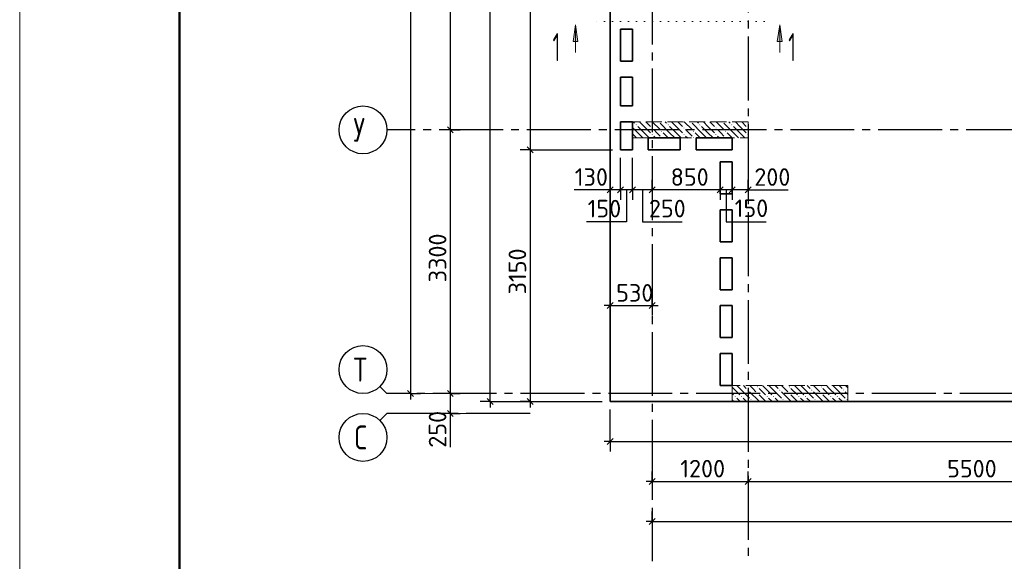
# Model space of a CAD drawing. Header units: millimetres. Extents: x 40580 to 1930067, y -240640 to 81020.
# Tile 288 of 656: x 892198 to 904531, y -224710 to -217930. Entities that reach past the tile are written whole.
import ezdxf

# ---------------------------------------------------------------- set-up
doc = ezdxf.new("R2010")
doc.units = ezdxf.units.MM
for name, pattern in [('______2', [270, 200, -70]), ('______5', [1100, 800, -100, 100, -100]), ('______9', [100, 0, -100]), ('CENTER', [2, 1.25, -0.25, 0.25, -0.25])]:
    doc.linetypes.add(name, pattern=pattern)
for name, color, linetype, lineweight in [('Standard', 7, 'Continuous', 25), ('ЖБ Перекрытие верхний уровень', 7, 'Continuous', 35), ('ОСИ', 7, 'CENTER', 15), ('Узлы символ', 7, 'Continuous', 25)]:
    doc.layers.add(name, color=color, linetype=linetype, lineweight=lineweight)
doc.layers.add('ЖБ Пилон', color=7, linetype='______2', lineweight=13, true_color=0xa0a0a0)
doc.layers.add('Размерная выноска', color=7, linetype='Continuous')
doc.styles.add('ISOCPEUR', font='isocpeur.ttf')

msp = doc.modelspace()

# ---------------------------------------------------------------- hatches: boundary and pattern name
at = {"layer": 'ЖБ Пилон', "linetype": 'Continuous', "lineweight": -3, "transparency": 33554687}
for points in [[(899912.5, -219246.7), (899919, -219240.2), (899925.5, -219246.7), (899919, -219253.2)], [(900202.3, -219209.8), (900199, -219213.2), (900195.6, -219209.8)], [(900312.5, -219246.7), (900319, -219240.2), (900325.5, -219246.7), (900319, -219253.2)], [(900602.3, -219209.8), (900599, -219213.2), (900595.6, -219209.8)], [(900712.5, -219246.7), (900719, -219240.2), (900725.5, -219246.7), (900719, -219253.2)], [(901002.3, -219209.8), (900999, -219213.2), (900995.6, -219209.8)], [(901112.5, -219246.7), (901119, -219240.2), (901125.5, -219246.7), (901119, -219253.2)], [(900112.5, -219286.7), (900119, -219280.2), (900125.5, -219286.7), (900119, -219293.2)], [(900112.5, -219366.7), (900119, -219360.2), (900125.5, -219366.7), (900119, -219373.2)], [(900232.5, -219326.7), (900239, -219320.2), (900245.5, -219326.7), (900239, -219333.2)], [(900512.5, -219286.7), (900519, -219280.2), (900525.5, -219286.7), (900519, -219293.2)], [(900512.5, -219366.7), (900519, -219360.2), (900525.5, -219366.7), (900519, -219373.2)], [(900632.5, -219326.7), (900639, -219320.2), (900645.5, -219326.7), (900639, -219333.2)], [(900912.5, -219286.7), (900919, -219280.2), (900925.5, -219286.7), (900919, -219293.2)], [(900912.5, -219366.7), (900919, -219360.2), (900925.5, -219366.7), (900919, -219373.2)], [(901032.5, -219326.7), (901039, -219320.2), (901045.5, -219326.7), (901039, -219333.2)], [(901312.5, -219286.7), (901319, -219280.2), (901322, -219283.2), (901322, -219290.1), (901319, -219293.2)], [(901312.5, -219366.7), (901319, -219360.2), (901322, -219363.2), (901322, -219370.1), (901319, -219373.2)], [(900232.5, -219406.7), (900239, -219400.2), (900245.5, -219406.7), (900242.3, -219409.8), (900235.6, -219409.8)], [(900632.5, -219406.7), (900639, -219400.2), (900645.5, -219406.7), (900642.3, -219409.8), (900635.6, -219409.8)], [(901032.5, -219406.7), (901039, -219400.2), (901045.5, -219406.7), (901042.3, -219409.8), (901035.6, -219409.8)], [(901312.5, -222566.7), (901319, -222560.2), (901325.5, -222566.7), (901319, -222573.2)], [(901432.5, -222526.7), (901439, -222520.2), (901445.5, -222526.7), (901439, -222533.2)], [(901432.5, -222606.7), (901439, -222600.2), (901445.5, -222606.7), (901439, -222613.2)], [(901712.5, -222566.7), (901719, -222560.2), (901725.5, -222566.7), (901719, -222573.2)], [(901832.5, -222526.7), (901839, -222520.2), (901845.5, -222526.7), (901839, -222533.2)], [(901832.5, -222606.7), (901839, -222600.2), (901845.5, -222606.7), (901839, -222613.2)], [(902112.5, -222566.7), (902119, -222560.2), (902125.5, -222566.7), (902119, -222573.2)], [(902232.5, -222526.7), (902239, -222520.2), (902245.5, -222526.7), (902239, -222533.2)], [(902232.5, -222606.7), (902239, -222600.2), (902245.5, -222606.7), (902239, -222613.2)], [(902512.5, -222566.7), (902519, -222560.2), (902525.5, -222566.7), (902519, -222573.2)], [(901152.5, -222646.7), (901159, -222640.2), (901165.5, -222646.7), (901159, -222653.2)], [(901232.5, -222646.7), (901239, -222640.2), (901245.5, -222646.7), (901239, -222653.2)], [(901352.5, -222686.7), (901359, -222680.2), (901365.5, -222686.7), (901359, -222693.2)], [(901552.5, -222646.7), (901559, -222640.2), (901565.5, -222646.7), (901559, -222653.2)], [(901632.5, -222646.7), (901639, -222640.2), (901645.5, -222646.7), (901639, -222653.2)], [(901752.5, -222686.7), (901759, -222680.2), (901765.5, -222686.7), (901759, -222693.2)], [(901952.5, -222646.7), (901959, -222640.2), (901965.5, -222646.7), (901959, -222653.2)], [(902032.5, -222646.7), (902039, -222640.2), (902045.5, -222646.7), (902039, -222653.2)], [(902152.5, -222686.7), (902159, -222680.2), (902165.5, -222686.7), (902159, -222693.2)], [(902352.5, -222646.7), (902359, -222640.2), (902365.5, -222646.7), (902359, -222653.2)], [(902432.5, -222646.7), (902439, -222640.2), (902445.5, -222646.7), (902439, -222653.2)], [(902552.5, -222686.7), (902559, -222680.2), (902565.5, -222686.7), (902559, -222693.2)]]:
    msp.add_hatch(color=7, dxfattribs=at).paths.add_polyline_path(points, flags=16)
at = {"layer": 'Узлы символ', "linetype": 'Continuous', "lineweight": 13, "transparency": 33554687}
for points in [[(899130.9, -218203.4), (899160.9, -217993.4), (899190.9, -218203.4)], [(901687.7, -218203.4), (901717.7, -217993.4), (901747.7, -218203.4)]]:
    msp.add_hatch(color=7, dxfattribs=at).paths.add_polyline_path(points, flags=16)

# ---------------------------------------------------------------- linework, layer by layer
at = {"layer": 'Standard', "color": 7, "linetype": 'Continuous', "lineweight": -3, "transparency": 33554687}
for p, q in [((898592, -215289.8), (898592, -219559.8)), ((897592, -216009.8), (897592, -219309.8)), ((897592, -219309.8), (897592, -222609.8)), ((898592, -219559.8), (898592, -222709.8)), ((899592, -220059.8), (899517, -220059.8)), ((899722, -220059.8), (899592, -220059.8)), ((899872, -220059.8), (899722, -220059.8)), ((900122, -220059.8), (899872, -220059.8)), ((900972, -220059.8), (900122, -220059.8)), ((901322, -220059.8), (901397, -220059.8)), ((899592, -221509.8), (899517, -221509.8)), ((899592, -221509.8), (900122, -221509.8)), ((900122, -221509.8), (900197, -221509.8)), ((897092, -222609.8), (897092, -222684.8)), ((897592, -222609.8), (897592, -222859.8)), ((898092, -222709.8), (898092, -222784.8)), ((898592, -222709.8), (898592, -222784.8)), ((897592, -222859.8), (897592, -222934.8)), ((899592, -223209.8), (899517, -223209.8)), ((899592, -223209.8), (914552, -223209.8)), ((900122, -223709.8), (900047, -223709.8)), ((900122, -223709.8), (901322, -223709.8)), ((901322, -223709.8), (906822, -223709.8)), ((900122, -224209.8), (900047, -224209.8)), ((900122, -224209.8), (918572, -224209.8))]:
    msp.add_line(p, q, dxfattribs=at)
at = {"layer": 'Standard', "color": 7, "linetype": 'Continuous', "lineweight": 25, "transparency": 33554687}
for p, q in [((897554.5, -219272.3), (897629.5, -219347.3)), ((898554.5, -219522.3), (898629.5, -219597.3)), ((899629.5, -220022.3), (899554.5, -220097.3)), ((899759.5, -220022.3), (899684.5, -220097.3)), ((899909.5, -220022.3), (899834.5, -220097.3)), ((900159.5, -220022.3), (900084.5, -220097.3)), ((901009.5, -220022.3), (900934.5, -220097.3)), ((901159.5, -220022.3), (901084.5, -220097.3)), ((901359.5, -220022.3), (901284.5, -220097.3)), ((899554.5, -221547.3), (899629.5, -221472.3)), ((900084.5, -221547.3), (900159.5, -221472.3)), ((897054.5, -222572.3), (897129.5, -222647.3)), ((897554.5, -222572.3), (897629.5, -222647.3)), ((898129.5, -222747.3), (898054.5, -222672.3)), ((898554.5, -222672.3), (898629.5, -222747.3)), ((897554.5, -222822.3), (897629.5, -222897.3)), ((899554.5, -223247.3), (899629.5, -223172.3)), ((900084.5, -223747.3), (900159.5, -223672.3)), ((901284.5, -223747.3), (901359.5, -223672.3)), ((900084.5, -224247.3), (900159.5, -224172.3))]:
    msp.add_line(p, q, dxfattribs=at)
at = {"layer": 'Standard', "color": 251, "linetype": 'Continuous', "lineweight": -3, "true_color": 0x656565, "transparency": 33554687}
for p, q in [((897592, -219309.8), (897467, -219309.8)), ((897592, -219309.8), (897717, -219309.8)), ((897592, -219309.8), (897592, -219309.8)), ((898592, -219559.8), (898467, -219559.8)), ((898592, -219559.8), (898717, -219559.8)), ((898592, -219559.8), (899622, -219559.8)), ((899592, -220059.8), (899592, -219934.8)), ((899722, -220059.8), (899722, -219934.8)), ((899872, -220059.8), (899872, -219934.8)), ((900122, -220059.8), (900122, -219934.8)), ((900972, -220059.8), (900972, -219934.8)), ((901122, -220059.8), (901122, -219934.8)), ((901322, -220059.8), (901322, -219934.8)), ((899592, -220059.8), (899592, -220184.8)), ((899592, -220059.8), (899592, -220059.8)), ((899722, -220059.8), (899722, -220184.8)), ((899872, -220059.8), (899872, -220184.8)), ((900122, -220059.8), (900122, -220184.8)), ((900122, -220059.8), (900122, -220059.8)), ((900972, -220059.8), (900972, -220184.8)), ((900972, -220059.8), (900972, -220059.8)), ((901122, -220059.8), (901122, -220184.8)), ((901122, -220059.8), (901122, -220059.8)), ((901322, -220059.8), (901322, -220184.8)), ((901322, -220059.8), (901322, -220059.8)), ((899592, -221509.8), (899592, -221384.8)), ((900122, -221509.8), (900122, -221384.8)), ((899592, -221509.8), (899592, -221634.8)), ((899592, -221509.8), (899592, -221509.8)), ((900122, -221509.8), (900122, -221634.8)), ((900122, -221509.8), (900122, -221509.8)), ((897092, -222609.8), (896967, -222609.8)), ((897092, -222609.8), (897217, -222609.8)), ((897092, -222609.8), (897092, -222609.8)), ((897592, -222609.8), (897467, -222609.8)), ((897592, -222609.8), (897717, -222609.8)), ((897592, -222609.8), (897592, -222609.8)), ((898092, -222709.8), (897967, -222709.8)), ((898092, -222709.8), (898217, -222709.8)), ((898092, -222709.8), (899492, -222709.8)), ((898592, -222709.8), (898467, -222709.8)), ((898592, -222709.8), (898717, -222709.8)), ((898592, -222709.8), (899492, -222709.8)), ((899592, -223209.8), (899592, -222809.8)), ((897592, -222859.8), (897467, -222859.8)), ((897592, -222859.8), (897717, -222859.8)), ((897592, -222859.8), (897592, -222859.8)), ((899592, -223209.8), (899592, -223084.8)), ((899592, -223209.8), (899592, -223334.8)), ((900122, -223709.8), (900122, -223584.8)), ((901322, -223709.8), (901322, -223584.8)), ((900122, -223709.8), (900122, -223834.8)), ((900122, -223709.8), (900122, -223709.8)), ((901322, -223709.8), (901322, -223834.8)), ((901322, -223709.8), (901322, -223709.8)), ((900122, -224209.8), (900122, -224084.8)), ((900122, -224209.8), (900122, -224334.8)), ((900122, -224209.8), (900122, -224209.8))]:
    msp.add_line(p, q, dxfattribs=at)
at = {"layer": 'Standard', "color": 7, "linetype": 'Continuous', "lineweight": 13, "transparency": 33554687}
for p, q in [((896798, -222609.8), (896710.2, -222522)), ((896798, -222609.8), (898000, -222609.8)), ((896798, -222859.8), (896710.2, -222947.7)), ((896798, -222859.8), (898000, -222859.8))]:
    msp.add_line(p, q, dxfattribs=at)
msp.add_lwpolyline([(892198, -240639.8), (921898, -240639.8), (921898, -198639.8), (892198, -198639.8), (892198, -240639.8)], close=True, dxfattribs=at)
at = {"layer": 'Standard', "color": 7, "linetype": 'Continuous', "lineweight": 50, "transparency": 33554687}
msp.add_lwpolyline([(894198, -199139.8), (921398, -199139.8), (921398, -240139.8), (894198, -240139.8), (894198, -199139.8)], close=True, dxfattribs=at)
at = {"layer": 'Standard', "color": 7, "linetype": 'Continuous', "lineweight": -3, "transparency": 33554687}
for points in [[(898092, -222709.8), (898092, -212325.1), (898092, -212325.1), (898092, -201139.8)], [(897092, -201569.8), (897092, -212498.6), (897092, -212498.6), (897092, -222609.8)], [(901122, -220059.8), (901083.5, -220059.8), (901083.5, -220059.8), (900972, -220059.8)], [(901322, -220059.8), (901264.9, -220059.8), (901264.9, -220059.8), (901159.1, -220059.8), (901159.1, -220059.8), (901122, -220059.8)]]:
    msp.add_lwpolyline(points, dxfattribs=at)
at = {"layer": 'Standard', "color": 251, "linetype": 'Continuous', "lineweight": -3, "true_color": 0x656565, "transparency": 33554687}
for points in [[(899722, -220059.8), (899722, -220042.8), (899722, -220042.8), (899722, -219659.8)], [(899872, -220059.8), (899872, -220042.8), (899872, -220042.8), (899872, -219659.8)]]:
    msp.add_lwpolyline(points, dxfattribs=at)
at = {"layer": 'ЖБ Перекрытие верхний уровень', "transparency": 33554687}
for p, q in [((899592, -201139.8), (899592, -222709.8)), ((899722, -218449.8), (899722, -218049.8)), ((899722, -218049.8), (899872, -218049.8)), ((899872, -218049.8), (899872, -218449.8)), ((899872, -218449.8), (899722, -218449.8)), ((899722, -219009.8), (899722, -218649.8)), ((899722, -218649.8), (899872, -218649.8)), ((899872, -218649.8), (899872, -219009.8)), ((899872, -219009.8), (899722, -219009.8)), ((899722, -219559.8), (899722, -219209.8)), ((899722, -219209.8), (899872, -219209.8)), ((899872, -219209.8), (899872, -219559.8)), ((900072, -219559.8), (900072, -219409.8)), ((900072, -219409.8), (900472, -219409.8)), ((900472, -219409.8), (900472, -219559.8)), ((900672, -219409.8), (901122, -219409.8)), ((900672, -219559.8), (900672, -219409.8)), ((901122, -219409.8), (901122, -219559.8)), ((899872, -219559.8), (899722, -219559.8)), ((900472, -219559.8), (900072, -219559.8)), ((901122, -219559.8), (900672, -219559.8)), ((900972, -220109.8), (900972, -219709.8)), ((900972, -219709.8), (901122, -219709.8)), ((901122, -219709.8), (901122, -220109.8)), ((901122, -220109.8), (900972, -220109.8)), ((900972, -220709.8), (900972, -220309.8)), ((900972, -220309.8), (901122, -220309.8)), ((901122, -220309.8), (901122, -220709.8)), ((901122, -220709.8), (900972, -220709.8)), ((900972, -221309.8), (900972, -220909.8)), ((900972, -220909.8), (901122, -220909.8)), ((901122, -220909.8), (901122, -221309.8)), ((901122, -221309.8), (900972, -221309.8)), ((900972, -221909.8), (900972, -221509.8)), ((900972, -221509.8), (901122, -221509.8)), ((901122, -221509.8), (901122, -221909.8)), ((901122, -221909.8), (900972, -221909.8)), ((900972, -222509.8), (900972, -222109.8)), ((900972, -222109.8), (901122, -222109.8)), ((901122, -222109.8), (901122, -222509.8)), ((901122, -222509.8), (900972, -222509.8)), ((899592, -222709.8), (914222, -222709.8))]:
    msp.add_line(p, q, dxfattribs=at)
at = {"layer": 'ЖБ Пилон', "color": 253, "linetype": '______2', "lineweight": 13, "true_color": 0xa0a0a0, "transparency": 33554687}
for p, q in [((901322, -219209.8), (899872, -219209.8)), ((899872, -219209.8), (899872, -219409.8)), ((901322, -219409.8), (901322, -219209.8)), ((899872, -219409.8), (901322, -219409.8)), ((902572, -222509.8), (901122, -222509.8)), ((901122, -222509.8), (901122, -222709.8)), ((902572, -222709.8), (902572, -222509.8)), ((901122, -222709.8), (902572, -222709.8))]:
    msp.add_line(p, q, dxfattribs=at)
at = {"layer": 'ЖБ Пилон', "color": 9, "linetype": 'Continuous', "lineweight": -3, "true_color": 0xc7c7c7, "transparency": 33554687}
for p, q in [((899882.1, -219209.8), (899899, -219226.7)), ((899939, -219266.7), (900019, -219346.7)), ((900019, -219266.7), (899962.1, -219209.8)), ((900019, -219266.7), (900099, -219346.7)), ((900042.1, -219209.8), (900099, -219266.7)), ((900122.1, -219209.8), (900219, -219306.7)), ((900339, -219346.7), (900219, -219226.7)), ((900282.1, -219209.8), (900299, -219226.7)), ((900339, -219266.7), (900419, -219346.7)), ((900419, -219266.7), (900362.1, -219209.8)), ((900419, -219266.7), (900499, -219346.7)), ((900442.1, -219209.8), (900499, -219266.7)), ((900522.1, -219209.8), (900619, -219306.7)), ((900739, -219346.7), (900619, -219226.7)), ((900682.1, -219209.8), (900699, -219226.7)), ((900739, -219266.7), (900819, -219346.7)), ((900819, -219266.7), (900762.1, -219209.8)), ((900819, -219266.7), (900899, -219346.7)), ((900842.1, -219209.8), (900899, -219266.7)), ((900922.1, -219209.8), (901019, -219306.7)), ((901139, -219346.7), (901019, -219226.7)), ((901082.1, -219209.8), (901099, -219226.7)), ((901139, -219266.7), (901219, -219346.7)), ((901219, -219266.7), (901162.1, -219209.8)), ((901219, -219266.7), (901299, -219346.7)), ((901242.1, -219209.8), (901299, -219266.7)), ((899939, -219346.7), (899872, -219279.7)), ((899872, -219359.7), (899922.1, -219409.8)), ((899939, -219346.7), (900002.1, -219409.8)), ((900019, -219346.7), (900082.1, -219409.8)), ((900179, -219346.7), (900139, -219306.7)), ((900139, -219386.7), (900162.1, -219409.8)), ((900219, -219386.7), (900179, -219346.7)), ((900259, -219346.7), (900322.1, -219409.8)), ((900339, -219346.7), (900402.1, -219409.8)), ((900419, -219346.7), (900482.1, -219409.8)), ((900579, -219346.7), (900539, -219306.7)), ((900539, -219386.7), (900562.1, -219409.8)), ((900619, -219386.7), (900579, -219346.7)), ((900659, -219346.7), (900722.1, -219409.8)), ((900739, -219346.7), (900802.1, -219409.8)), ((900819, -219346.7), (900882.1, -219409.8)), ((900979, -219346.7), (900939, -219306.7)), ((900939, -219386.7), (900962.1, -219409.8)), ((901019, -219386.7), (900979, -219346.7)), ((901059, -219346.7), (901122.1, -219409.8)), ((901139, -219346.7), (901202.1, -219409.8)), ((901219, -219346.7), (901282.1, -219409.8)), ((901139, -222546.7), (901122, -222529.7)), ((901139, -222546.7), (901219, -222626.7)), ((901182.1, -222509.8), (901219, -222546.7)), ((901219, -222546.7), (901339, -222666.7)), ((901262.1, -222509.8), (901299, -222546.7)), ((901339, -222586.7), (901459, -222706.7)), ((901379, -222546.7), (901342.1, -222509.8)), ((901419, -222586.7), (901379, -222546.7)), ((901459, -222546.7), (901539, -222626.7)), ((901539, -222546.7), (901502.1, -222509.8)), ((901539, -222546.7), (901619, -222626.7)), ((901582.1, -222509.8), (901619, -222546.7)), ((901619, -222546.7), (901739, -222666.7)), ((901662.1, -222509.8), (901699, -222546.7)), ((901739, -222586.7), (901859, -222706.7)), ((901779, -222546.7), (901742.1, -222509.8)), ((901819, -222586.7), (901779, -222546.7)), ((901859, -222546.7), (901939, -222626.7)), ((901939, -222546.7), (901902.1, -222509.8)), ((901939, -222546.7), (902019, -222626.7)), ((901982.1, -222509.8), (902019, -222546.7)), ((902019, -222546.7), (902139, -222666.7)), ((902062.1, -222509.8), (902099, -222546.7)), ((902139, -222586.7), (902259, -222706.7)), ((902179, -222546.7), (902142.1, -222509.8)), ((902219, -222586.7), (902179, -222546.7)), ((902259, -222546.7), (902339, -222626.7)), ((902339, -222546.7), (902302.1, -222509.8)), ((902339, -222546.7), (902419, -222626.7)), ((902382.1, -222509.8), (902419, -222546.7)), ((902419, -222546.7), (902539, -222666.7)), ((902462.1, -222509.8), (902499, -222546.7)), ((902539, -222586.7), (902572, -222619.7)), ((902572, -222539.7), (902542.1, -222509.8)), ((901122, -222609.7), (901139, -222626.7)), ((901122, -222689.7), (901142.1, -222709.8)), ((901219, -222706.7), (901179, -222666.7)), ((901222.1, -222709.8), (901219, -222706.7)), ((901259, -222666.7), (901302.1, -222709.8)), ((901379, -222706.7), (901382.1, -222709.8)), ((901459, -222626.7), (901542.1, -222709.8)), ((901619, -222706.7), (901579, -222666.7)), ((901622.1, -222709.8), (901619, -222706.7)), ((901659, -222666.7), (901702.1, -222709.8)), ((901779, -222706.7), (901782.1, -222709.8)), ((901859, -222626.7), (901942.1, -222709.8)), ((902019, -222706.7), (901979, -222666.7)), ((902022.1, -222709.8), (902019, -222706.7)), ((902059, -222666.7), (902102.1, -222709.8)), ((902179, -222706.7), (902182.1, -222709.8)), ((902259, -222626.7), (902342.1, -222709.8)), ((902419, -222706.7), (902379, -222666.7)), ((902422.1, -222709.8), (902419, -222706.7)), ((902459, -222666.7), (902502.1, -222709.8))]:
    msp.add_line(p, q, dxfattribs=at)
at = {"layer": 'ОСИ', "color": 8, "linetype": '______5', "lineweight": -3, "transparency": 33554687}
for p, q in [((901322, -200539.8), (901322, -224709.8)), ((900122, -200939.8), (900122, -224709.8)), ((914752, -219309.8), (896798, -219309.8)), ((915772, -222609.8), (896798, -222609.8)), ((898592, -222859.8), (896798, -222859.8))]:
    msp.add_line(p, q, dxfattribs=at)
at = {"layer": 'ОСИ', "color": 7, "linetype": 'Continuous', "lineweight": -3, "transparency": 33554687}
for centre in [(896498, -219309.8), (896498, -222309.8), (896498, -223159.8)]:
    msp.add_circle(centre, 300, dxfattribs=at)
at = {"layer": 'Размерная выноска', "color": 7, "linetype": 'Continuous', "lineweight": 25, "transparency": 33554687}
for p, q in [((899592, -220059.8), (899142, -220059.8)), ((901322, -220059.8), (901822, -220059.8)), ((897592, -222859.8), (897592, -223279.8))]:
    msp.add_line(p, q, dxfattribs=at)
for points in [[(899797, -220059.8), (899797, -220459.8), (899297, -220459.8)], [(899997, -220059.8), (899997, -220459.8), (900497, -220459.8)], [(901047, -220059.8), (901047, -220459.8), (901547, -220459.8)]]:
    msp.add_lwpolyline(points, dxfattribs=at)
at = {"layer": 'Узлы символ', "color": 7, "linetype": 'Continuous', "lineweight": 13, "transparency": 33554687}
for p, q in [((899130.9, -218203.4), (899160.9, -217993.4)), ((899160.9, -217993.4), (899160.9, -218340.9)), ((899160.9, -217993.4), (899160.9, -217993.4)), ((899160.9, -217993.4), (899160.9, -217993.4)), ((899160.9, -217993.4), (899160.9, -217993.4)), ((899160.9, -217993.4), (899190.9, -218203.4)), ((901687.7, -218203.4), (901717.7, -217993.4)), ((901717.7, -217993.4), (901717.7, -218340.9)), ((901717.7, -217993.4), (901717.7, -217993.4)), ((901717.7, -217993.4), (901717.7, -217993.4)), ((901717.7, -217993.4), (901717.7, -217993.4)), ((901717.7, -217993.4), (901747.7, -218203.4)), ((899190.9, -218203.4), (899130.9, -218203.4)), ((899160.9, -218203.4), (899160.9, -218218.4)), ((901747.7, -218203.4), (901687.7, -218203.4)), ((901717.7, -218203.4), (901717.7, -218218.4))]:
    msp.add_line(p, q, dxfattribs=at)
at = {"layer": 'Узлы символ', "color": 7, "linetype": '______9', "lineweight": 13, "transparency": 33554687}
msp.add_line((901524.4, -217951.6), (899383.9, -217951.6), dxfattribs=at)

# ---------------------------------------------------------------- texts
at = {"layer": 'Standard', "color": 7, "linetype": 'Continuous', "lineweight": 25, "transparency": 33554687, "char_height": 220, "attachment_point": 7, "style": 'ISOCPEUR'}
for s, insert, width in [('130', (899150.5, -220009.8), 469.509), ('850', (900351.5, -220009.8), 516.396), ('200', (901399.5, -220009.8), 531.967), ('150', (899310.8, -220405.1), 469.509), ('250', (900079.4, -220404.6), 516.396), ('150', (901152.7, -220400.4), 469.509), ('530', (899669.4, -221459.8), 500.82), ('1200', (900471.8, -223659.8), 625.735), ('5500', (903814, -223659.8), 641.476)]:
    msp.add_mtext(s, dxfattribs=dict(at, insert=insert, width=width))
at = {"layer": 'Standard', "color": 7, "linetype": 'Continuous', "lineweight": 25, "transparency": 33554687, "char_height": 220, "attachment_point": 7, "rotation": 90, "style": 'ISOCPEUR'}
for s, insert, width in [('3300', (897542, -221217.8), 641.47), ('3150', (898542, -221369.4), 594.595), ('250', (897542, -223288.3), 516.396)]:
    msp.add_mtext(s, dxfattribs=dict(at, insert=insert, width=width))
at = {"layer": 'ОСИ', "color": 7, "linetype": 'Continuous', "lineweight": 25, "transparency": 33554687, "char_height": 300, "attachment_point": 7, "style": 'ISOCPEUR'}
for s, insert, width in [('\\W0.80;У', (896378, -219459.8), 359.83), ('\\W0.80;Т', (896378, -222459.8), 359.83), ('\\W0.78;С', (896393, -223309.8), 326.834)]:
    msp.add_mtext(s, dxfattribs=dict(at, insert=insert, width=width))
at = {"layer": 'Узлы символ', "color": 7, "linetype": 'Continuous', "lineweight": -3, "transparency": 33554687, "char_height": 350, "attachment_point": 7, "style": 'ISOCPEUR'}
for insert, width in [((898872.2, -218448.4), 272.222), ((901824.1, -218448.4), 272.232)]:
    msp.add_mtext('\\W0.56;1', dxfattribs=dict(at, insert=insert, width=width))

doc.saveas('drawing.dxf')
